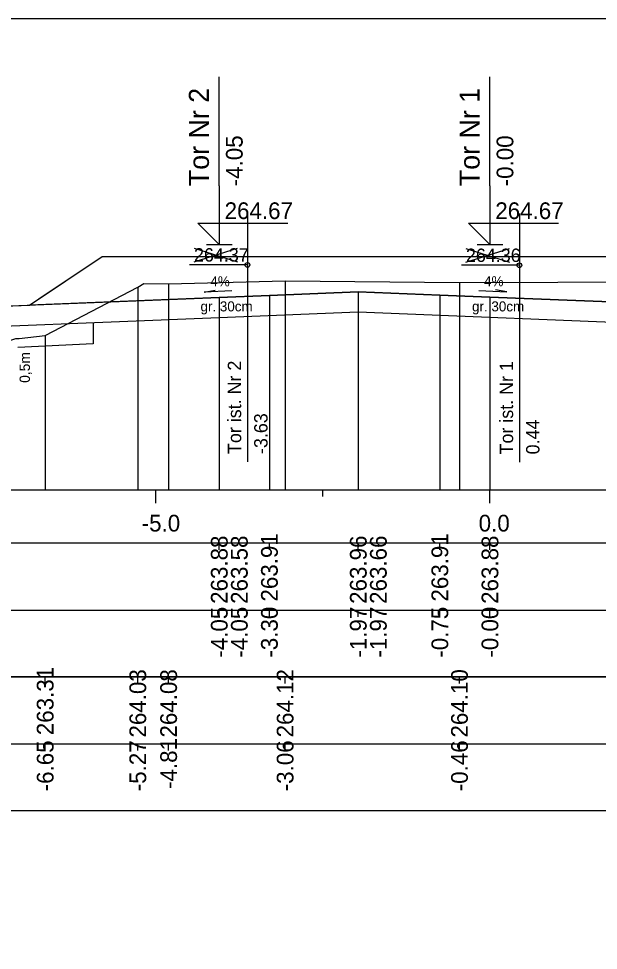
# Model space of a CAD drawing. Extents: x 6516023 to 6560129, y 5513077 to 5529206.
# Drawn here: x 6520592.94 to 6520601.61, y 5514532.71 to 5514546.66 of the extents above; entities that cross this region are included whole.
import ezdxf

# ---------------------------------------------------------------- set-up
doc = ezdxf.new("R2010")
doc.units = 0
for name, color, linetype in [('IR_default', 7, 'Continuous'), ('TOR_PRZEK_P-komponent', 7, 'Continuous'), ('TOR_PRZEK_P-opisy', 7, 'Continuous'), ('TOR_PRZEK_P-schodkowanie+wymiana', 7, 'Continuous'), ('TOR_PRZEK_P-tabelka istniejace', 7, 'Continuous'), ('TOR_PRZEK_P-tabelka projektowane', 7, 'Continuous'), ('TOR_PRZEK_P-teren istniejacy', 7, 'Continuous'), ('TOR_PRZEK_P-tory istniejace', 7, 'Continuous'), ('TOR_PRZEK_P-tory projektowane', 7, 'Continuous'), ('TOR_PRZEK_P-uklad odniesienia', 7, 'Continuous'), ('TOR_PRZEK_P-warstwa ochronna I', 7, 'Continuous'), ('TOR_PRZEK_P-warstwa ochronna II', 7, 'Continuous'), ('TOR_RAMKI-ramka+tabelka 1', 7, 'Continuous')]:
    doc.layers.add(name, color=color, linetype=linetype)

msp = doc.modelspace()

# ---------------------------------------------------------------- linework, layer by layer
at = {"layer": 'IR_default'}
msp.add_lwpolyline([(6520587.352, 5514542.47), (6520588.25, 5514541.572), (6520588.536, 5514541.286), (6520588.831, 5514540.992), (6520588.926, 5514540.896), (6520589.228, 5514540.896), (6520589.326, 5514540.896), (6520590.199, 5514541.478), (6520590.481, 5514541.666), (6520590.722, 5514541.827), (6520590.8, 5514541.879), (6520591.282, 5514542.2), (6520591.438, 5514542.304), (6520591.844, 5514542.32), (6520593.098, 5514542.37), (6520593.364, 5514542.548), (6520594.188, 5514543.097), (6520595.044, 5514543.097), (6520597.688, 5514543.097), (6520598.103, 5514543.097), (6520598.238, 5514543.097), (6520600.882, 5514543.097), (6520601.738, 5514543.097)], dxfattribs=at)
at = {"layer": 'TOR_PRZEK_P-komponent'}
msp.add_lwpolyline([(6520602.688, 5514542.381), (6520599.988, 5514542.489), (6520599.238, 5514542.519), (6520598.018, 5514542.567), (6520596.688, 5514542.514), (6520595.938, 5514542.484), (6520593.098, 5514542.37), (6520593.098, 5514542.37), (6520594.188, 5514543.097), (6520597.688, 5514543.097), (6520598.238, 5514543.097), (6520601.738, 5514543.097)], dxfattribs=at)
at = {"layer": 'TOR_PRZEK_P-opisy'}
for points in [[(6520596.128, 5514542.584), (6520595.71, 5514542.565), (6520595.878, 5514542.593)], [(6520599.821, 5514542.586), (6520600.239, 5514542.567), (6520600.071, 5514542.596)]]:
    msp.add_lwpolyline(points, dxfattribs=at)
at = {"layer": 'TOR_PRZEK_P-schodkowanie+wymiana'}
for p, q in [((6520594.049, 5514542.109), (6520594.049, 5514541.79)), ((6520594.049, 5514541.79), (6520592.923, 5514541.734))]:
    msp.add_line(p, q, dxfattribs=at)
at = {"layer": 'TOR_PRZEK_P-tabelka istniejace'}
for p, q in [((6520593.333, 5514536.706), (6520593.333, 5514536.806)), ((6520594.719, 5514536.706), (6520594.719, 5514536.806)), ((6520595.18, 5514536.706), (6520595.18, 5514536.806)), ((6520596.923, 5514536.706), (6520596.923, 5514536.806)), ((6520599.532, 5514536.706), (6520599.532, 5514536.806)), ((6520549.163, 5514535.806), (6520642.963, 5514535.806)), ((6520593.333, 5514535.706), (6520593.333, 5514535.806)), ((6520594.719, 5514535.706), (6520594.719, 5514535.806)), ((6520595.18, 5514535.706), (6520595.18, 5514535.806)), ((6520596.923, 5514535.706), (6520596.923, 5514535.806)), ((6520599.532, 5514535.706), (6520599.532, 5514535.806))]:
    msp.add_line(p, q, dxfattribs=at)
for points in [[(6520596.923, 5514542.73), (6520596.923, 5514539.806), (6520596.923, 5514539.676), (6520596.923, 5514539.606)], [(6520599.532, 5514542.707), (6520599.532, 5514539.806), (6520599.532, 5514539.676), (6520599.532, 5514539.606)], [(6520594.719, 5514542.639), (6520594.719, 5514539.806), (6520594.719, 5514539.676), (6520594.719, 5514539.606)], [(6520595.18, 5514542.689), (6520595.18, 5514539.806), (6520595.18, 5514539.676), (6520595.18, 5514539.606)], [(6520593.333, 5514541.912), (6520593.333, 5514539.806), (6520593.333, 5514539.676), (6520593.333, 5514539.606)]]:
    msp.add_lwpolyline(points, dxfattribs=at)
msp.add_lwpolyline([(6520549.163, 5514536.806), (6520549.163, 5514534.806), (6520642.963, 5514534.806), (6520642.963, 5514536.806)], close=True, dxfattribs=at)
at = {"layer": 'TOR_PRZEK_P-tabelka projektowane'}
for p, q in [((6520595.938, 5514538.706), (6520595.938, 5514538.806)), ((6520595.938, 5514538.706), (6520595.938, 5514538.806)), ((6520596.688, 5514538.706), (6520596.688, 5514538.806)), ((6520598.018, 5514538.706), (6520598.018, 5514538.806)), ((6520598.018, 5514538.706), (6520598.018, 5514538.806)), ((6520599.238, 5514538.706), (6520599.238, 5514538.806)), ((6520599.988, 5514538.706), (6520599.988, 5514538.806)), ((6520549.163, 5514537.806), (6520642.963, 5514537.806)), ((6520595.938, 5514537.706), (6520595.938, 5514537.806)), ((6520595.938, 5514537.706), (6520595.938, 5514537.806)), ((6520596.688, 5514537.706), (6520596.688, 5514537.806)), ((6520598.018, 5514537.706), (6520598.018, 5514537.806)), ((6520598.018, 5514537.706), (6520598.018, 5514537.806)), ((6520599.238, 5514537.706), (6520599.238, 5514537.806)), ((6520599.988, 5514537.706), (6520599.988, 5514537.806))]:
    msp.add_line(p, q, dxfattribs=at)
for points in [[(6520598.018, 5514542.567), (6520598.018, 5514539.806), (6520598.018, 5514539.676), (6520598.018, 5514539.606)], [(6520595.938, 5514542.484), (6520595.938, 5514539.806), (6520595.938, 5514539.676), (6520595.938, 5514539.606)], [(6520596.688, 5514542.514), (6520596.688, 5514539.806), (6520596.688, 5514539.676), (6520596.688, 5514539.606)], [(6520599.238, 5514542.519), (6520599.238, 5514539.806), (6520599.238, 5514539.676), (6520599.238, 5514539.606)], [(6520599.988, 5514542.489), (6520599.988, 5514539.806), (6520599.988, 5514539.676), (6520599.988, 5514539.606)], [(6520595.938, 5514542.184), (6520595.938, 5514539.806), (6520595.938, 5514539.676), (6520595.938, 5514539.606)], [(6520598.018, 5514542.267), (6520598.018, 5514539.806), (6520598.018, 5514539.676), (6520598.018, 5514539.606)]]:
    msp.add_lwpolyline(points, dxfattribs=at)
msp.add_lwpolyline([(6520549.163, 5514538.806), (6520549.163, 5514536.806), (6520642.963, 5514536.806), (6520642.963, 5514538.806)], close=True, dxfattribs=at)
at = {"layer": 'TOR_PRZEK_P-teren istniejacy'}
msp.add_lwpolyline([(6520583.847, 5514542.536), (6520585.2, 5514542.559), (6520585.288, 5514542.563), (6520585.374, 5514542.559), (6520586.724, 5514542.488), (6520586.942, 5514542.485), (6520588.636, 5514542.424), (6520589.474, 5514541.723), (6520590.659, 5514540.854), (6520591.132, 5514541.207), (6520591.688, 5514541.622), (6520592.508, 5514541.659), (6520592.76, 5514541.827), (6520592.895, 5514541.867), (6520592.944, 5514541.87), (6520593.333, 5514541.912), (6520594.719, 5514542.639), (6520594.808, 5514542.695), (6520595.18, 5514542.689), (6520596.923, 5514542.73), (6520599.532, 5514542.707), (6520602.477, 5514542.718)], dxfattribs=at)
at = {"layer": 'TOR_PRZEK_P-tory istniejace'}
for p, q in [((6520596.359, 5514543.747), (6520596.359, 5514540.026)), ((6520600.429, 5514543.74), (6520600.429, 5514540.02)), ((6520595.56, 5514543.018), (6520596.212, 5514543.221)), ((6520595.56, 5514543.221), (6520596.212, 5514543.018)), ((6520599.629, 5514543.012), (6520600.281, 5514543.215)), ((6520599.629, 5514543.215), (6520600.281, 5514543.012)), ((6520596.36, 5514542.971), (6520595.494, 5514542.971)), ((6520600.429, 5514542.965), (6520599.563, 5514542.965))]:
    msp.add_line(p, q, dxfattribs=at)
for centre in [(6520596.36, 5514542.971), (6520600.429, 5514542.965)]:
    msp.add_circle(centre, 0.035, dxfattribs=at)
at = {"layer": 'TOR_PRZEK_P-tory projektowane'}
for p, q in [((6520595.938, 5514544.155), (6520595.938, 5514545.787)), ((6520599.988, 5514544.155), (6520599.988, 5514545.787)), ((6520595.938, 5514544.155), (6520595.938, 5514543.277)), ((6520599.988, 5514544.155), (6520599.988, 5514543.277)), ((6520595.938, 5514543.277), (6520595.619, 5514543.597)), ((6520595.619, 5514543.597), (6520596.963, 5514543.597)), ((6520599.988, 5514543.277), (6520599.669, 5514543.597)), ((6520599.669, 5514543.597), (6520601.013, 5514543.597)), ((6520595.746, 5514543.277), (6520596.13, 5514543.277)), ((6520599.796, 5514543.277), (6520600.18, 5514543.277))]:
    msp.add_line(p, q, dxfattribs=at)
at = {"layer": 'TOR_PRZEK_P-uklad odniesienia'}
for p, q in [((6520552.963, 5514539.606), (6520642.963, 5514539.606)), ((6520594.988, 5514539.406), (6520594.988, 5514539.606)), ((6520597.488, 5514539.506), (6520597.488, 5514539.606)), ((6520599.988, 5514539.406), (6520599.988, 5514539.606))]:
    msp.add_line(p, q, dxfattribs=at)
at = {"layer": 'TOR_PRZEK_P-warstwa ochronna I'}
msp.add_lwpolyline([(6520590.959, 5514541.985), (6520595.938, 5514542.184), (6520598.018, 5514542.267), (6520602.688, 5514542.081)], dxfattribs=at)
at = {"layer": 'TOR_PRZEK_P-warstwa ochronna II'}
msp.add_lwpolyline([(6520587.352, 5514542.47), (6520588.926, 5514540.896), (6520589.326, 5514540.896), (6520590.481, 5514541.666), (6520591.438, 5514542.304), (6520595.938, 5514542.484), (6520596.688, 5514542.514), (6520598.018, 5514542.567), (6520599.238, 5514542.519), (6520599.988, 5514542.489), (6520602.688, 5514542.381), (6520603.088, 5514542.15), (6520605.788, 5514542.258), (6520606.538, 5514542.288), (6520607.788, 5514542.338), (6520608.538, 5514542.338), (6520609.788, 5514542.288), (6520610.538, 5514542.258), (6520614.538, 5514542.098), (6520616.604, 5514540.714), (6520617.004, 5514540.714), (6520618.214, 5514541.521)], dxfattribs=at)
at = {"layer": 'TOR_RAMKI-ramka+tabelka 1'}
msp.add_lwpolyline([(6520449.513, 5514546.656), (6520697.013, 5514546.656), (6520697.013, 5514518.156), (6520449.513, 5514518.156)], close=True, dxfattribs=at)

# ---------------------------------------------------------------- texts
at = {"layer": 'TOR_PRZEK_P-opisy'}
for rotation, p in [(0.1515, (6520595.805, 5514542.649)), (359.8485, (6520599.9, 5514542.652))]:
    msp.add_text('4%', height=0.15, rotation=rotation, dxfattribs=at).set_placement(p)
at = {"layer": 'TOR_PRZEK_P-schodkowanie+wymiana'}
msp.add_text('0,5m', height=0.1545, rotation=90, dxfattribs=at).set_placement((6520593.105, 5514541.206))
at = {"layer": 'TOR_PRZEK_P-tabelka istniejace'}
for s, p in [('263.31', (6520593.458, 5514535.933)), ('264.03', (6520594.844, 5514535.898)), ('264.08', (6520595.305, 5514535.898)), ('264.12', (6520597.048, 5514535.9)), ('264.10', (6520599.657, 5514535.898)), ('-4.81', (6520595.305, 5514535.129)), ('-6.65', (6520593.458, 5514535.093)), ('-5.27', (6520594.844, 5514535.094)), ('-3.06', (6520597.048, 5514535.094)), ('-0.46', (6520599.657, 5514535.094))]:
    msp.add_text(s, height=0.25, rotation=90, dxfattribs=at).set_placement(p)
at = {"layer": 'TOR_PRZEK_P-tabelka projektowane'}
for s, p in [('263.91', (6520596.813, 5514537.933)), ('263.91', (6520599.363, 5514537.933)), ('263.88', (6520596.063, 5514537.898)), ('263.58', (6520596.363, 5514537.898)), ('263.96', (6520598.143, 5514537.898)), ('263.66', (6520598.443, 5514537.898)), ('263.88', (6520600.113, 5514537.898)), ('-4.05', (6520596.063, 5514537.093)), ('-4.05', (6520596.363, 5514537.093)), ('-3.30', (6520596.813, 5514537.094)), ('-1.97', (6520598.143, 5514537.094)), ('-1.97', (6520598.443, 5514537.094)), ('-0.75', (6520599.363, 5514537.093)), ('-0.00', (6520600.113, 5514537.094))]:
    msp.add_text(s, height=0.25, rotation=90, dxfattribs=at).set_placement(p)
at = {"layer": 'TOR_PRZEK_P-tory istniejace'}
for s, p in [('264.37', (6520595.56, 5514543.021)), ('264.36', (6520599.629, 5514543.015))]:
    msp.add_text(s, height=0.2, dxfattribs=at).set_placement(p)
for s, rotation, p in [('Tor ist. Nr 2', 90.0511, (6520596.266, 5514540.141)), ('Tor ist. Nr 1', 90.0511, (6520600.335, 5514540.134)), ('-3.63', 90, (6520596.66, 5514540.141)), ('0.44', 90, (6520600.729, 5514540.135))]:
    msp.add_text(s, height=0.2, rotation=rotation, dxfattribs=at).set_placement(p)
at = {"layer": 'TOR_PRZEK_P-tory projektowane'}
for s, height, p in [('Tor Nr 2', 0.3, (6520595.783, 5514544.149)), ('Tor Nr 1', 0.3, (6520599.833, 5514544.149)), ('-4.05', 0.25, (6520596.288, 5514544.147)), ('-0.00', 0.25, (6520600.338, 5514544.147))]:
    msp.add_text(s, height=height, rotation=90, dxfattribs=at).set_placement(p)
for p in [(6520596.018, 5514543.657), (6520600.068, 5514543.657)]:
    msp.add_text('264.67', height=0.25, dxfattribs=at).set_placement(p)
at = {"layer": 'TOR_PRZEK_P-uklad odniesienia'}
for s, p in [('-5.0', (6520594.777, 5514538.981)), ('0.0', (6520599.819, 5514538.981))]:
    msp.add_text(s, height=0.25, dxfattribs=at).set_placement(p)
at = {"layer": 'TOR_PRZEK_P-warstwa ochronna I'}
for p in [(6520595.657, 5514542.275), (6520599.72, 5514542.275)]:
    msp.add_text('gr. 30cm', height=0.15, dxfattribs=at).set_placement(p)

doc.saveas('drawing.dxf')
